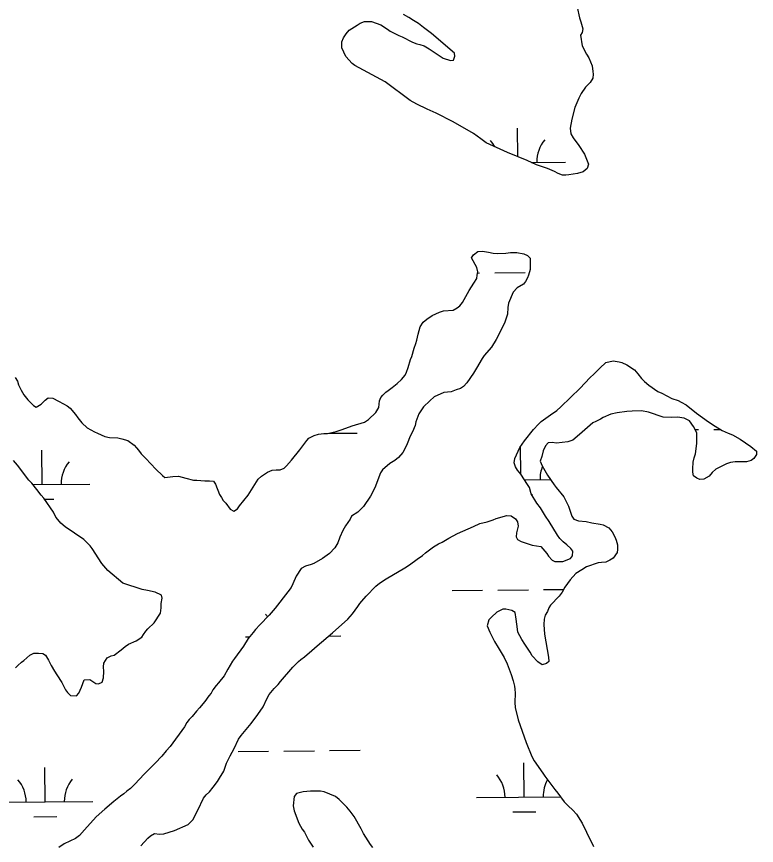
# Model space of a CAD drawing. Extents: x 3146026 to 3183936, y 897894 to 923344.
# Drawn here: x 3173344 to 3174119, y 906719 to 907588 of the extents above; entities that cross this region are included whole.
import ezdxf

# ---------------------------------------------------------------- set-up
doc = ezdxf.new("R2010")
doc.units = 0
doc.layers.add('V-WETL-SWMP', color=7, linetype='Continuous')

msp = doc.modelspace()

# ---------------------------------------------------------------- linework, layer by layer
at = {"layer": 'V-WETL-SWMP'}
for p, q in [((3173869.09, 907440.53), (3173868.79, 907470.54)), ((3173883.11, 907434.68), (3173919.15, 907435.04)), ((3173826.95, 907318.68), (3173828.9, 907318.7)), ((3173844.9, 907318.86), (3173876.89, 907319.18)), ((3173671.11, 907150.62), (3173700.65, 907150.91)), ((3174055.11, 907154.45), (3174058.54, 907154.48)), ((3174074.54, 907154.64), (3174081.61, 907154.71)), ((3173872.41, 907107.64), (3173872.12, 907136.78)), ((3173370.58, 907096.88), (3173370.22, 907132.88)), ((3173876.17, 907101.92), (3173903.43, 907102.19)), ((3173360.95, 907096.78), (3173420.58, 907097.38)), ((3173373.36, 907081.48), (3173382.74, 907081.57)), ((3173883.6, 907086.56), (3173884.62, 907086.57)), ((3173800.21, 906985.72), (3173832.21, 906986.04)), ((3173848.21, 906986.2), (3173880.21, 906986.52)), ((3173896.21, 906986.68), (3173917.17, 906986.89)), ((3173583.62, 906937.13), (3173588.11, 906937.18)), ((3173670.94, 906938), (3173683.62, 906938.13)), ((3173575.98, 906816.98), (3173607.97, 906817.3)), ((3173623.97, 906817.46), (3173655.97, 906817.78)), ((3173671.97, 906817.94), (3173703.97, 906818.26)), ((3173875.78, 906769.22), (3173875.42, 906805.22)), ((3173373.9, 906764.22), (3173373.54, 906800.22)), ((3173825.79, 906768.73), (3173913.98, 906769.6)), ((3173323.9, 906763.72), (3173423.9, 906764.72)), ((3173863.94, 906753.67), (3173887.94, 906753.91)), ((3173362.05, 906748.67), (3173386.05, 906748.91))]:
    msp.add_line(p, q, dxfattribs=at)
for points in [[(3173931.3, 907597.55), (3173933.83, 907586.16), (3173935.2, 907582.16), (3173937.16, 907574.77), (3173936.54, 907570.98), (3173934.73, 907568), (3173936.46, 907557.01), (3173941, 907548), (3173943.57, 907544.2), (3173947.12, 907536), (3173947.89, 907530), (3173948.07, 907527.01), (3173947.65, 907523.02), (3173944.83, 907518.45), (3173940.21, 907513.48), (3173935.58, 907506.92), (3173932.96, 907502.15), (3173928.92, 907492.19), (3173925.65, 907480.04), (3173924.01, 907470.67), (3173924.77, 907464.67), (3173927.34, 907460.27), (3173933.08, 907452.45), (3173939.02, 907443.24), (3173943.15, 907432.64), (3173941.93, 907428.26), (3173937.72, 907424.69), (3173931.72, 907423.12), (3173922.73, 907421.58), (3173919.34, 907421.2), (3173916.15, 907421.22), (3173911.57, 907422.84), (3173907.59, 907425.06), (3173900.42, 907428.09), (3173888.67, 907432.15), (3173878.91, 907436.59), (3173858.2, 907444.89), (3173846.66, 907450.34), (3173839.69, 907453.37), (3173835.91, 907455.19), (3173830.54, 907459.41), (3173822.59, 907465.04), (3173801.31, 907477.34), (3173783.6, 907486.42), (3173774.04, 907490.46), (3173763.29, 907495.71), (3173756.33, 907499.54), (3173730.29, 907519.04), (3173698.26, 907536.38), (3173695.67, 907538.19), (3173688.93, 907545.82), (3173684.79, 907554.62), (3173684.83, 907561.21), (3173686.64, 907565.19), (3173689.26, 907569.36), (3173692.48, 907573.14), (3173700.69, 907578.68), (3173704.09, 907580.46), (3173708.49, 907582.43), (3173715.68, 907582.39), (3173720.86, 907580.56), (3173725.44, 907578.74), (3173732.6, 907574.51), (3173735.38, 907572.1), (3173744.53, 907567.66), (3173747.92, 907566.24), (3173758.66, 907560.79), (3173763.44, 907558.97), (3173766.43, 907558.36), (3173771.02, 907556.73), (3173776.39, 907553.71), (3173790.9, 907543.85), (3173798.67, 907541.41), (3173801.87, 907541.79), (3173803.29, 907545.98), (3173802.71, 907549.17), (3173778.87, 907569.66), (3173770.33, 907576.1), (3173765.16, 907580.32), (3173759.99, 907583.34), (3173755.02, 907586.56), (3173749.45, 907589.58)], [(3173805.72, 907282.04), (3173808.33, 907284.42), (3173811.34, 907287.8), (3173818.2, 907300.33), (3173823.23, 907308.09), (3173826.05, 907313.06), (3173826.67, 907316.25), (3173827.09, 907319.84), (3173826.12, 907324.44), (3173820.79, 907334.65), (3173822.8, 907337.63), (3173827.21, 907341.2), (3173832, 907341.57), (3173838.58, 907340.53), (3173843.36, 907339.51), (3173848.35, 907339.08), (3173856.54, 907339.44), (3173861.33, 907340.01), (3173868.11, 907340.17), (3173875.49, 907338.93), (3173879.47, 907337.11), (3173882.05, 907334.11), (3173882.22, 907328.72), (3173881.99, 907322.33), (3173880.36, 907316.55), (3173879.14, 907313.77), (3173877.13, 907309.79), (3173875.11, 907307), (3173868.51, 907303.25), (3173864.29, 907298.68), (3173859.44, 907286.93), (3173858.61, 907282.35), (3173858.18, 907275.56), (3173855.33, 907266.2), (3173846.45, 907249.09), (3173841.62, 907240.93), (3173833.99, 907232.19), (3173831.77, 907229.21), (3173825.93, 907218.87), (3173822.71, 907213.5), (3173815.86, 907203.36), (3173812.25, 907199.58), (3173809.25, 907197.61), (3173804.45, 907196.24), (3173799.45, 907194.27), (3173791.66, 907193.51), (3173781.66, 907188.78), (3173776.84, 907184.61), (3173770.42, 907178.26), (3173765.59, 907170.91), (3173762.35, 907162.74), (3173761.53, 907158.95), (3173758.7, 907151.99), (3173756.28, 907147.61), (3173753.24, 907139.44), (3173751.22, 907134.86), (3173748.6, 907130.49), (3173744.18, 907125.12), (3173740.37, 907122.15), (3173734.97, 907118.99), (3173727.35, 907112.25), (3173725.33, 907109.06), (3173719.46, 907093.53), (3173714.82, 907084.78), (3173707.37, 907073.84), (3173704.97, 907071.26), (3173701.36, 907068.09), (3173694.94, 907063.73), (3173693.33, 907060.75), (3173688.5, 907053.59), (3173685.88, 907048.81), (3173682.65, 907041.65), (3173680.62, 907035.67), (3173677.4, 907030.7), (3173671.78, 907024.55), (3173664.56, 907019.2), (3173655.55, 907014.26), (3173652.55, 907013.08), (3173646.56, 907011.31), (3173641.95, 907008.75), (3173636.72, 907000.79), (3173633.28, 906992.83), (3173631.46, 906989.05), (3173628.25, 906984.27), (3173614.78, 906967.39), (3173608.55, 906960.04), (3173598.72, 906949.91), (3173594.3, 906944.95), (3173591.89, 906941.77), (3173586.66, 906935.41), (3173581.63, 906927.46), (3173572.38, 906914.54), (3173570.17, 906911.76), (3173565.13, 906903.4), (3173561.3, 906896.44), (3173555.47, 906889.09), (3173552.86, 906886.31), (3173549.44, 906881.74), (3173547.63, 906878.15), (3173545.22, 906875.37), (3173540.99, 906869.41)], [(3173344.89, 907205.18), (3173345.87, 907201.58), (3173348.63, 907195.78), (3173351.59, 907190.97), (3173355.76, 907185.76), (3173361.71, 907179.74), (3173364.49, 907178.13), (3173369.7, 907181.29), (3173373.72, 907185.46), (3173377.12, 907187.84), (3173381.91, 907187.61), (3173387.88, 907184.39), (3173392.85, 907181.36), (3173397.03, 907179.35), (3173400.01, 907177.13), (3173405.76, 907170.32), (3173408.14, 907166.91), (3173412.1, 907161.7), (3173417.86, 907156.48), (3173425.42, 907152.25), (3173428.8, 907150.63), (3173436.37, 907147.39), (3173441.15, 907146.37), (3173449.93, 907145.72), (3173454.32, 907144.9), (3173460.49, 907143.07), (3173467.25, 907138.04), (3173469.43, 907135.24), (3173471.61, 907132.83), (3173474.38, 907129.02), (3173479.35, 907124.2), (3173489.86, 907112.97), (3173496.61, 907106.55), (3173499.39, 907104.34), (3173507.58, 907105.49), (3173513.57, 907105.65), (3173521.14, 907103.42), (3173529.11, 907101.38), (3173532.7, 907101.36), (3173541.28, 907100.91), (3173546.07, 907100.88), (3173550.06, 907100.46), (3173552.24, 907097.46), (3173556.57, 907086.46), (3173558.75, 907083.25), (3173560.53, 907080.25), (3173563.3, 907077.44), (3173567.66, 907071.23), (3173571.44, 907069.01), (3173575.25, 907071.58), (3173577.46, 907074.56), (3173586.7, 907085.89), (3173597.17, 907102.59), (3173600.38, 907105.57), (3173606.79, 907109.72), (3173611.59, 907111.89), (3173615.99, 907112.47), (3173620.18, 907112.24), (3173624.38, 907114.22), (3173626.59, 907116.4), (3173632.01, 907122.36), (3173640.65, 907133.28), (3173647.89, 907143.02), (3173650.3, 907145.6), (3173655.9, 907148.17), (3173660.3, 907149.74), (3173665.89, 907150.31), (3173669.68, 907150.29), (3173678.87, 907152.43), (3173684.07, 907154.4), (3173689.07, 907155.97), (3173695.47, 907158.33), (3173708.47, 907162.44), (3173712.67, 907165.01), (3173720.5, 907172.36), (3173723.52, 907177.73), (3173724.16, 907184.51), (3173725.57, 907188.09), (3173727.58, 907190.68), (3173730.79, 907193.65), (3173733.2, 907195.63), (3173737.41, 907198.6), (3173742.82, 907202.96), (3173747.23, 907207.13), (3173751.05, 907211.5), (3173752.66, 907214.88), (3173754.29, 907219.66), (3173756.73, 907227.83), (3173757.94, 907231.02), (3173760.59, 907239.99), (3173762.21, 907244.77), (3173763.23, 907248.35), (3173764.66, 907254.73), (3173766.9, 907262.1), (3173770.12, 907267.27), (3173773.73, 907270.45), (3173779.54, 907274.21), (3173786.94, 907277.56), (3173791.14, 907279.13), (3173801.32, 907279.87), (3173805.72, 907282.04)], [(3173710.25, 906979.91), (3173720.29, 906990.23), (3173724.3, 906993.4), (3173731.31, 906998.15), (3173750.73, 907009.42), (3173755.73, 907012.59), (3173763.75, 907018.73), (3173769.16, 907022.49), (3173772.37, 907025.26), (3173780.79, 907031.6), (3173786.19, 907034.77), (3173789.8, 907036.54), (3173796.8, 907040.7), (3173806.01, 907045.43), (3173817.01, 907050.56), (3173822.62, 907052.92), (3173829.42, 907056.08), (3173837.01, 907057.83), (3173843.41, 907059.99), (3173846.41, 907061.17), (3173857.8, 907064.3), (3173862.19, 907064.08), (3173866.77, 907061.06), (3173868.94, 907057.66), (3173869.52, 907053.26), (3173867.68, 907046.09), (3173867.26, 907041.9), (3173868.84, 907039.3), (3173872.62, 907037.08), (3173879.99, 907034.64), (3173884.17, 907033.42), (3173893.15, 907031.98), (3173899.49, 907024.76), (3173901.47, 907021.95), (3173905.24, 907017.74), (3173907.83, 907016.13), (3173916.41, 907016.08), (3173924.21, 907019.23), (3173926.42, 907022.21), (3173926.65, 907027), (3173924.87, 907029.8), (3173920.5, 907033.82), (3173916.72, 907036.83), (3173913.15, 907040.45), (3173910.78, 907043.85), (3173901.88, 907058.27), (3173898.11, 907063.68), (3173892.97, 907072.49), (3173889.01, 907077.5), (3173883.28, 907087.11), (3173881.32, 907093.71), (3173879.34, 907097.11), (3173872.22, 907107.93), (3173868.85, 907112.14), (3173866.67, 907115.54), (3173865.3, 907119.74), (3173866.12, 907124.33), (3173871.37, 907135.67), (3173876.2, 907142.83), (3173885.45, 907154.56), (3173890.67, 907160.31), (3173893.68, 907163.09), (3173903.3, 907170.02), (3173910.11, 907174.57), (3173914.32, 907178.34), (3173934.38, 907197.79), (3173944.62, 907208.91), (3173949.24, 907213.07), (3173955.26, 907219.03), (3173961.48, 907224.78), (3173969.07, 907226.73), (3173975.25, 907225.7), (3173978.24, 907224.69), (3173983.42, 907222.46), (3173991.57, 907217.03), (3173994.94, 907213.02), (3173998.9, 907208.01), (3174001.88, 907204.8), (3174006.45, 907200.98), (3174015.99, 907194.54), (3174020.17, 907192.72), (3174030.52, 907187.28), (3174037.09, 907184.84), (3174040.28, 907183.43), (3174045.45, 907180.41), (3174056.57, 907171.56), (3174068.9, 907162.51), (3174075.86, 907158.09), (3174083.42, 907153.65), (3174089.59, 907150.82), (3174094.17, 907149), (3174102.13, 907144.57), (3174113.26, 907136.72), (3174119.22, 907131.9), (3174119.2, 907128.31), (3174116.38, 907124.33), (3174113.57, 907121.95), (3174108.98, 907120.78), (3174096.8, 907120.85), (3174092.01, 907119.88), (3174088.01, 907118.5)], [(3173342.51, 907208.99), (3173344.89, 907205.18)], [(3174088.01, 907118.5), (3174076.8, 907112.98), (3174072.99, 907109.61), (3174069.58, 907105.83), (3174063.97, 907102.67), (3174059.78, 907102.1), (3174056.6, 907103.71), (3174053.42, 907106.12), (3174052.64, 907109.92), (3174052.66, 907113.31), (3174053.1, 907120.49), (3174054.12, 907124.88), (3174055.34, 907129.06), (3174056.8, 907140.03), (3174056.66, 907150.81), (3174055.48, 907153.81), (3174053.3, 907157.61), (3174049.15, 907163.62), (3174043.58, 907166.65), (3174036.59, 907167.48), (3174029.81, 907167.32), (3174021.63, 907167.37), (3174006.09, 907172.84), (3173998.71, 907174.08), (3173989.13, 907173.94), (3173983.34, 907173.37), (3173973.36, 907172.23), (3173966.56, 907170.67), (3173958.56, 907167.32), (3173955.76, 907165.54), (3173950.95, 907162.97), (3173947.95, 907161.59), (3173933.91, 907149.3), (3173926.9, 907143.55), (3173921.7, 907141.58), (3173909.72, 907140.25), (3173905.33, 907140.87), (3173901.14, 907140.7), (3173898.12, 907137.32), (3173895.9, 907132.34), (3173894.27, 907126.17), (3173892.65, 907121.39), (3173894.62, 907116.59), (3173900.35, 907106.78), (3173907.08, 907096.76), (3173909.26, 907093.75), (3173917.39, 907084.13), (3173922.32, 907074.12), (3173924.67, 907066.73), (3173925.85, 907063.73), (3173928.03, 907060.72), (3173932.61, 907058.9), (3173940.79, 907058.05), (3173946.57, 907056.63), (3173955.34, 907055.18), (3173958.53, 907054.56), (3173964.7, 907051.53), (3173967.87, 907047.33), (3173970.84, 907041.92), (3173972.21, 907038.52), (3173973.58, 907033.72), (3173973.76, 907028.73), (3173973.34, 907025.54), (3173969.12, 907019.78), (3173965.51, 907017.6), (3173961.31, 907015.43), (3173956.72, 907015.26), (3173953.32, 907014.68), (3173941.12, 907010.55), (3173936.12, 907007.59), (3173929.91, 907003.63), (3173923.89, 906996.88), (3173918.45, 906989.33), (3173915.63, 906983.95), (3173912.61, 906979.78), (3173903.38, 906970.25), (3173901.77, 906967.47), (3173900.35, 906963.68), (3173897.94, 906960.1), (3173896.91, 906955.92), (3173896.48, 906950.13), (3173897.23, 906940.15), (3173901.48, 906915.78), (3173901.66, 906911.39), (3173899.05, 906909.21), (3173894.85, 906908.03), (3173890.08, 906910.85), (3173884.13, 906917.27), (3173881.95, 906921.08), (3173876.61, 906929.69), (3173873.25, 906934.5), (3173869.3, 906942.1), (3173868.72, 906945.1), (3173867.58, 906955.68), (3173866.42, 906962.87), (3173862.84, 906964.69), (3173856.66, 906966.32), (3173853.47, 906966.34), (3173847.26, 906963.18), (3173841.44, 906957.82), (3173838.83, 906955.05)], [(3173342.82, 906904.84), (3173345.22, 906907.22), (3173348.84, 906910.59), (3173351.44, 906912.57), (3173354.45, 906915.35), (3173357.86, 906917.93), (3173361.86, 906920.1), (3173366.85, 906920.07), (3173371.24, 906919.65), (3173374.22, 906917.84), (3173377.39, 906912.83), (3173380.15, 906907.23), (3173383.51, 906901.22), (3173385.88, 906897.41), (3173391.42, 906889.2), (3173395.17, 906881.8), (3173397.15, 906878.79), (3173400.33, 906875.58), (3173406.71, 906875.35), (3173409.13, 906878.33), (3173411.75, 906884.5), (3173414.59, 906892.27), (3173420.58, 906892.43), (3173426.74, 906888.41), (3173429.74, 906887.99), (3173433.54, 906889.57), (3173434.96, 906894.35), (3173435.19, 906900.73), (3173435.02, 906905.72), (3173435.24, 906909.71), (3173438.87, 906915.08), (3173443.07, 906917.45), (3173446.07, 906917.83), (3173453.48, 906923.58), (3173457.69, 906927.15), (3173461.3, 906929.52), (3173469.3, 906933.07), (3173475.11, 906937.03), (3173476.72, 906939.62), (3173479.14, 906943), (3173481.55, 906945.78), (3173488.16, 906951.73), (3173494.61, 906962.07), (3173495.44, 906967.65), (3173495.26, 906972.24), (3173496.49, 906977.82), (3173495.71, 906980.82), (3173489.14, 906984.05), (3173481.17, 906985.89), (3173475.39, 906986.72), (3173455.07, 906993.62), (3173439.38, 907006.68), (3173433.03, 907014.1), (3173422.94, 907029.92), (3173420.96, 907032.53), (3173414.41, 907039.15), (3173394.73, 907052.43), (3173390.36, 907056.45), (3173386.99, 907060.26), (3173385.01, 907062.86), (3173382.44, 907067.87), (3173372.54, 907082.69), (3173369.77, 907085.9), (3173365.21, 907091.71), (3173359.66, 907098.33), (3173356.68, 907101.54), (3173344.8, 907117.17), (3173340.63, 907121.98)], [(3173473.9, 906717.99), (3173481.33, 906726.13), (3173484.13, 906728.51), (3173488.34, 906730.88), (3173493.72, 906730.45), (3173498.12, 906730.63), (3173509.31, 906734.16), (3173523.72, 906740.47), (3173528.93, 906745.63), (3173530.55, 906749.41), (3173533.78, 906755.58), (3173539.83, 906767.92), (3173542.65, 906771.49), (3173545.86, 906774.87), (3173549.88, 906779.44), (3173554.3, 906785.6), (3173556.52, 906788.98), (3173560.95, 906796.54), (3173562.16, 906799.52), (3173563.99, 906804.9), (3173567.62, 906812.47), (3173571.86, 906820.03), (3173576.5, 906829.78), (3173579.32, 906833.75), (3173589.77, 906846.47), (3173596.6, 906855.81), (3173602.24, 906863.96), (3173606.27, 906872.32), (3173608.69, 906876.7), (3173613.72, 906883.06), (3173617.93, 906887.42), (3173620.34, 906890.4), (3173633.4, 906905.3), (3173639.22, 906911.45), (3173641.63, 906913.63), (3173645.64, 906916.41), (3173653.45, 906922.75), (3173658.87, 906927.71), (3173674.91, 906941.39), (3173691.16, 906955.87), (3173695.78, 906961.23), (3173701.61, 906968.98), (3173703.62, 906972.16), (3173705.63, 906974.75), (3173710.25, 906979.91)], [(3173838.83, 906955.05), (3173837.2, 906948.87), (3173839.96, 906942.27), (3173844.89, 906932.26), (3173848.45, 906926.05), (3173854.98, 906915.44), (3173857.94, 906909.04), (3173862.27, 906897.84), (3173864.22, 906891.24), (3173865.59, 906885.65), (3173866.17, 906882.45), (3173866.35, 906878.26), (3173866.09, 906868.48), (3173866.46, 906863.29), (3173869.58, 906850.1), (3173877.83, 906826.5), (3173883.74, 906811.7), (3173886.31, 906807.1), (3173895.22, 906794.28), (3173897.59, 906791.27), (3173900.56, 906787.06), (3173908.09, 906777.04), (3173911.27, 906773.43), (3173917.8, 906764.22), (3173921.97, 906760), (3173926.93, 906755.58), (3173930.5, 906751.17), (3173936.44, 906741.96), (3173940.97, 906732.35), (3173948.47, 906717.35)], [(3173540.99, 906869.41), (3173535.57, 906862.85), (3173532.35, 906859.28), (3173527.73, 906853.72), (3173524.72, 906850.54), (3173522.31, 906847.56), (3173519.69, 906842.79), (3173504.81, 906822.31), (3173500.59, 906817.55), (3173496.17, 906812.18), (3173489.14, 906804.64), (3173477.7, 906793.13), (3173467.87, 906782.8), (3173463.25, 906778.24), (3173459.24, 906775.27), (3173456.23, 906772.69), (3173452.83, 906770.31), (3173445.61, 906764.57), (3173436.39, 906756.64), (3173427.36, 906748.5), (3173414.91, 906735), (3173409.89, 906728.84), (3173405.68, 906725.87), (3173393.88, 906720.15), (3173388.07, 906716.39)], [(3173717.09, 906716.27), (3173714.66, 906719.34), (3173707.39, 906730.99), (3173704.97, 906735.9), (3173697.71, 906748.78), (3173693.46, 906754.3), (3173689.81, 906758.6), (3173681.91, 906766.59), (3173678.26, 906769.67), (3173666.06, 906774.63), (3173662.4, 906775.26), (3173652, 906775.32), (3173644.05, 906774.75), (3173637.32, 906772.96), (3173634.85, 906769.91), (3173633.58, 906760.14), (3173634.77, 906754.63), (3173639.59, 906741.76), (3173643.22, 906735.63), (3173645.65, 906732.56), (3173649.88, 906723.98), (3173654.73, 906716.61)]]:
    msp.add_lwpolyline(points, dxfattribs=at)
for centre, start, end in [((3173813.91, 907434.47), 28.09372, 41.34286), ((3173924.39, 907435.57), 139.7992, 181.34286), ((3173425.82, 907097.91), 139.7992, 181.34286), ((3173927.7, 907102.91), 158.2286, 181.34286), ((3173578.37, 906937.56), 36.06196, 41.34286), ((3173318.65, 906764.15), 359.7992, 41.34286), ((3173429.13, 906765.25), 139.7992, 181.34286), ((3173820.54, 906769.15), 359.7992, 41.34286), ((3173931.02, 906770.25), 150.73523, 181.34286)]:
    msp.add_arc(centre, 35.25, start, end, dxfattribs=at)

doc.saveas('drawing.dxf')
